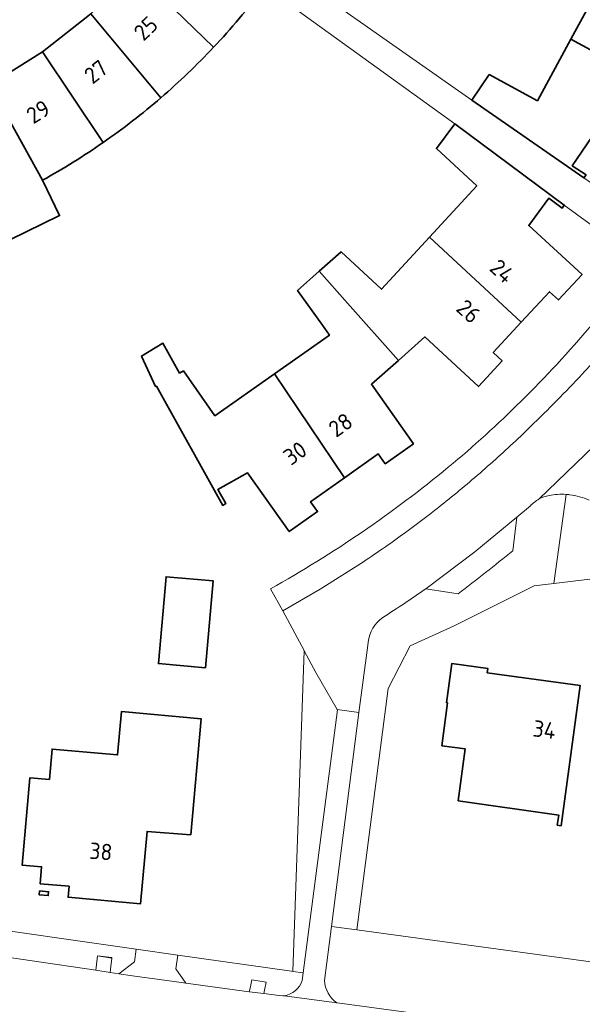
# Model space of a CAD drawing. Extents: x 150256 to 156914, y 461459 to 469481.
# Tile 574 of 656: x 154536 to 154583, y 468029 to 468110. Entities that reach past the tile are written whole.
import ezdxf
from ezdxf.enums import TextEntityAlignment as Align

# ---------------------------------------------------------------- set-up
doc = ezdxf.new("R2010")
doc.units = 0
doc.header["$LTSCALE"] = 0.75
for name, color, linetype, lineweight in [('B-RO-GR-BEPLANTING_CULTUUR_BODEMBEDEKKER-GV', 251, 'CONTINUOUS', 18), ('B-RO-GR-BEPLANTING_CULTUUR_BOSPLANTSOEN-GV', 251, 'CONTINUOUS', 18), ('B-RO-GR-BEPLANTING_CULTUUR_HEESTERS-GV', 251, 'CONTINUOUS', 18), ('B-RO-IE-TERREINAFSCHEIDING_KUNSTMATIG_HEKWERK-G', 251, 'IE-TERREINAFSCHEIDING-KUNSTMATIG', 18), ('B-RO-OG-BEBOUWING-GV', 6, 'CONTINUOUS', 35), ('B-RO-OG-BEBOUWING-T18', 1, 'CONTINUOUS', 18), ('B-RO-VH-VERHARDING_ASFALT-GV', 251, 'CONTINUOUS', 18), ('B-RO-VH-VERHARDING_BETONSTRAATSTEEN-GV', 251, 'CONTINUOUS', 18), ('B-RO-VH-VERHARDING_STRAATBAKSTEEN-GV', 251, 'CONTINUOUS', 18), ('B-RO-VH-VERHARDING_TEGEL-GV', 251, 'CONTINUOUS', 18)]:
    doc.layers.add(name, color=color, linetype=linetype, lineweight=lineweight)
doc.styles.add('NLCS-ISO-M200-T18', font='NLCS-ISO.ttf', dxfattribs={"height": 360})
doc.linetypes.add('IE-TERREINAFSCHEIDING-KUNSTMATIG', pattern='A,4,[82,NLCS.SHX,S=0.75,R=90,X=0,Y=0],4,-2', length=10)

msp = doc.modelspace()

# ---------------------------------------------------------------- linework, layer by layer
at = {"layer": 'B-RO-GR-BEPLANTING_CULTUUR_BODEMBEDEKKER-GV'}
for points in [[(154579.2, 468070.676, 0.081845), (154578.498, 468070.121)], [(154579.2, 468070.676, 0.081845), (154578.498, 468070.121)], [(154580.039, 468070.983, 0.080043), (154579.2, 468070.676)], [(154580.039, 468070.983, 0.080043), (154579.2, 468070.676)], [(154581.438, 468071.07, 0.066441), (154580.039, 468070.983)], [(154581.438, 468071.07, 0.066441), (154580.039, 468070.983)], [(154577.059, 468066.426, -0.00622), (154572.555, 468062.892)], [(154577.059, 468066.426, -0.00622), (154572.555, 468062.892)], [(154569.885, 468063.306, -0.01288), (154566.345, 468060.93)], [(154569.885, 468063.306, -0.01288), (154566.345, 468060.93)], [(154566.345, 468060.93, 0.213643), (154565.153, 468058.907)], [(154566.345, 468060.93, 0.213643), (154565.153, 468058.907)]]:
    msp.add_lwpolyline(points, format="xyb", dxfattribs=at)
for points in [[(154580.417, 468063.739), (154581.438, 468071.07)], [(154580.417, 468063.739), (154581.438, 468071.07)], [(154578.498, 468070.121), (154577.381, 468069.206), (154577.059, 468066.426)], [(154578.498, 468070.121), (154577.381, 468069.206), (154577.059, 468066.426)], [(154565.153, 468058.907), (154565.086, 468058.422), (154564.389, 468053.113), (154562.115, 468035.491), (154564.218, 468035.203), (154566.79, 468055.073), (154568.606, 468058.594), (154572.227, 468060.252), (154578.814, 468063.55), (154580.417, 468063.739)], [(154565.153, 468058.907), (154565.086, 468058.422), (154564.389, 468053.113), (154562.115, 468035.491), (154564.218, 468035.203), (154566.79, 468055.073), (154568.606, 468058.594), (154572.227, 468060.252), (154578.814, 468063.55), (154580.417, 468063.739)], [(154572.555, 468062.892), (154569.885, 468063.306)], [(154572.555, 468062.892), (154569.885, 468063.306)]]:
    msp.add_lwpolyline(points, dxfattribs=at)
msp.add_lwpolyline([(154559.888, 468058.179), (154558.949, 468031.779), (154559.807, 468031.657), (154562.614, 468053.331), (154562.596, 468053.362), (154560.849, 468056.396)], close=True, dxfattribs=at)
msp.add_lwpolyline([(154559.888, 468058.179), (154558.949, 468031.779), (154559.807, 468031.657), (154562.614, 468053.331), (154562.596, 468053.362), (154560.849, 468056.396)], close=True, dxfattribs=at)
at = {"layer": 'B-RO-GR-BEPLANTING_CULTUUR_BOSPLANTSOEN-GV'}
for points in [[(154679.618, 468016.897), (154680.061, 468019.183), (154677.877, 468019.431), (154678.288, 468023.097), (154676.586, 468025.128), (154676.105, 468025.131), (154675.935, 468023.576), (154674.828, 468023.576), (154673.676, 468028.319), (154672.572, 468020.366), (154564.218, 468035.203), (154562.115, 468035.491), (154561.54, 468031.03)], [(154679.618, 468016.897), (154680.061, 468019.183), (154677.877, 468019.431), (154678.288, 468023.097), (154676.586, 468025.128), (154676.105, 468025.131), (154675.935, 468023.576), (154674.828, 468023.576), (154673.676, 468028.319), (154672.572, 468020.366), (154564.218, 468035.203), (154562.115, 468035.491), (154561.54, 468031.03)], [(154562.574, 468029.196), (154562.594, 468029.181), (154569.297, 468028.298), (154578.693, 468027.076), (154676.507, 468014.354)], [(154562.574, 468029.196), (154562.594, 468029.181), (154569.297, 468028.298), (154578.693, 468027.076), (154676.507, 468014.354)]]:
    msp.add_lwpolyline(points, dxfattribs=at)
msp.add_lwpolyline([(154561.54, 468031.03, 0.219042), (154562.574, 468029.196)], format="xyb", dxfattribs=at)
msp.add_lwpolyline([(154561.54, 468031.03, 0.219042), (154562.574, 468029.196)], format="xyb", dxfattribs=at)
at = {"layer": 'B-RO-GR-BEPLANTING_CULTUUR_HEESTERS-GV'}
msp.add_lwpolyline([(154542.717, 468031.893), (154542.747, 468032.117), (154542.874, 468033.057), (154544.06, 468032.923), (154544.053, 468032.87), (154543.938, 468031.955), (154543.903, 468031.681), (154544.614, 468031.583), (154545.917, 468032.576), (154546.061, 468033.613), (154531.08, 468035.744), (154531.629, 468034.576), (154532.211, 468033.426)], close=True, dxfattribs=at)
msp.add_lwpolyline([(154542.717, 468031.893), (154542.747, 468032.117), (154542.874, 468033.057), (154544.06, 468032.923), (154544.053, 468032.87), (154543.938, 468031.955), (154543.903, 468031.681), (154544.614, 468031.583), (154545.917, 468032.576), (154546.061, 468033.613), (154531.08, 468035.744), (154531.629, 468034.576), (154532.211, 468033.426)], close=True, dxfattribs=at)
for points in [[(154549.468, 468033.128), (154549.311, 468031.99), (154550.134, 468030.818), (154555.359, 468030.095), (154555.425, 468030.393), (154555.577, 468031.087), (154556.748, 468030.902), (154556.61, 468030.232), (154556.552, 468029.948), (154557.822, 468029.796), (154558.13, 468029.759), (154558.23, 468029.773)], [(154549.468, 468033.128), (154549.311, 468031.99), (154550.134, 468030.818), (154555.359, 468030.095), (154555.425, 468030.393), (154555.577, 468031.087), (154556.748, 468030.902), (154556.61, 468030.232), (154556.552, 468029.948), (154557.822, 468029.796), (154558.13, 468029.759), (154558.23, 468029.773)], [(154559.727, 468031.042), (154559.807, 468031.657), (154558.949, 468031.779), (154558.849, 468031.793), (154549.468, 468033.128)], [(154559.727, 468031.042), (154559.807, 468031.657), (154558.949, 468031.779), (154558.849, 468031.793), (154549.468, 468033.128)]]:
    msp.add_lwpolyline(points, dxfattribs=at)
msp.add_lwpolyline([(154558.23, 468029.773, 0.278396), (154559.727, 468031.042)], format="xyb", dxfattribs=at)
msp.add_lwpolyline([(154558.23, 468029.773, 0.278396), (154559.727, 468031.042)], format="xyb", dxfattribs=at)
at = {"layer": 'B-RO-IE-TERREINAFSCHEIDING_KUNSTMATIG_HEKWERK-G'}
msp.add_lwpolyline([(154542.874, 468033.057), (154544.053, 468032.87)], dxfattribs=at)
msp.add_lwpolyline([(154542.874, 468033.057), (154544.053, 468032.87)], dxfattribs=at)
at = {"layer": 'B-RO-OG-BEBOUWING-GV'}
for points in [[(154549.313, 468118.175), (154545.962, 468114.175), (154552.421, 468107.898)], [(154549.313, 468118.175), (154545.962, 468114.175), (154552.421, 468107.898)], [(154545.962, 468114.175), (154542.321, 468110.648), (154548.082, 468103.741)], [(154545.962, 468114.175), (154542.321, 468110.648), (154548.082, 468103.741)], [(154552.421, 468107.898), (154545.962, 468114.175)], [(154552.421, 468107.898), (154545.962, 468114.175)], [(154548.082, 468103.741), (154542.321, 468110.648), (154538.345, 468107.522)], [(154548.082, 468103.741), (154542.321, 468110.648), (154538.345, 468107.522)], [(154543.336, 468100.061), (154538.345, 468107.522), (154534.022, 468104.828), (154533.988, 468104.811), (154538.335, 468096.952)], [(154543.336, 468100.061), (154538.345, 468107.522), (154534.022, 468104.828), (154533.988, 468104.811), (154538.335, 468096.952)], [(154538.345, 468107.522), (154543.336, 468100.061)], [(154538.345, 468107.522), (154543.336, 468100.061)]]:
    msp.add_lwpolyline(points, dxfattribs=at)
for points in [[(154590.357, 468114.317), (154584.752, 468116.644), (154581.505, 468117.993), (154580.578, 468115.76), (154583.703, 468114.103), (154584.587, 468113.634), (154581.834, 468108.564), (154590.882, 468103.642), (154592.507, 468106.641), (154593.385, 468106.162), (154594.759, 468108.671), (154589.254, 468111.659)], [(154590.357, 468114.317), (154584.752, 468116.644), (154581.505, 468117.993), (154580.578, 468115.76), (154583.703, 468114.103), (154584.587, 468113.634), (154581.834, 468108.564), (154590.882, 468103.642), (154592.507, 468106.641), (154593.385, 468106.162), (154594.759, 468108.671), (154589.254, 468111.659)], [(154590.882, 468103.642), (154581.834, 468108.564), (154579.081, 468103.493), (154575.11, 468105.653), (154573.676, 468103.547), (154582.902, 468097.143), (154583.084, 468097.384), (154581.952, 468098.147), (154583.535, 468100.481), (154588.773, 468097.66), (154590.138, 468100.169), (154589.258, 468100.645)], [(154590.882, 468103.642), (154581.834, 468108.564), (154579.081, 468103.493), (154575.11, 468105.653), (154573.676, 468103.547), (154582.902, 468097.143), (154583.084, 468097.384), (154581.952, 468098.147), (154583.535, 468100.481), (154588.773, 468097.66), (154590.138, 468100.169), (154589.258, 468100.645)], [(154538.335, 468096.952), (154533.988, 468104.811), (154529.505, 468102.623), (154532.863, 468094.293), (154534.278, 468091.381), (154539.75, 468094.04)], [(154538.335, 468096.952), (154533.988, 468104.811), (154529.505, 468102.623), (154532.863, 468094.293), (154534.278, 468091.381), (154539.75, 468094.04)], [(154570.182, 468092.251), (154577.753, 468085.259), (154580.064, 468087.768), (154580.801, 468087.091), (154582.749, 468089.191), (154578.36, 468093.208), (154580.026, 468095.476), (154581.125, 468094.662), (154581.289, 468094.901), (154572.291, 468101.593), (154570.764, 468099.551), (154574.085, 468096.492)], [(154570.182, 468092.251), (154577.753, 468085.259), (154580.064, 468087.768), (154580.801, 468087.091), (154582.749, 468089.191), (154578.36, 468093.208), (154580.026, 468095.476), (154581.125, 468094.662), (154581.289, 468094.901), (154572.291, 468101.593), (154570.764, 468099.551), (154574.085, 468096.492)], [(154577.753, 468085.259), (154570.182, 468092.251), (154566.242, 468087.97), (154565.506, 468088.652), (154562.924, 468091.044), (154561.122, 468089.45), (154563.447, 468086.828), (154567.631, 468082.11), (154569.811, 468084.037), (154574.231, 468079.947), (154576.176, 468082.07), (154575.44, 468082.748)], [(154577.753, 468085.259), (154570.182, 468092.251), (154566.242, 468087.97), (154565.506, 468088.652), (154562.924, 468091.044), (154561.122, 468089.45), (154563.447, 468086.828), (154567.631, 468082.11), (154569.811, 468084.037), (154574.231, 468079.947), (154576.176, 468082.07), (154575.44, 468082.748)], [(154567.631, 468082.11), (154563.447, 468086.828), (154561.122, 468089.45), (154559.332, 468087.867), (154561.381, 468084.998), (154561.963, 468084.184), (154557.435, 468080.997), (154563.185, 468072.438), (154565.973, 468074.409), (154566.55, 468073.592), (154568.871, 468075.244), (154565.409, 468080.144)], [(154567.631, 468082.11), (154563.447, 468086.828), (154561.122, 468089.45), (154559.332, 468087.867), (154561.381, 468084.998), (154561.963, 468084.184), (154557.435, 468080.997), (154563.185, 468072.438), (154565.973, 468074.409), (154566.55, 468073.592), (154568.871, 468075.244), (154565.409, 468080.144)], [(154563.185, 468072.438), (154557.435, 468080.997), (154552.535, 468077.548), (154549.933, 468081.238), (154549.617, 468081.062), (154548.254, 468083.517), (154546.497, 468082.463), (154547.647, 468079.965), (154547.71, 468080), (154553.177, 468070.17), (154553.427, 468070.317), (154552.774, 468071.488), (154555.213, 468072.849), (154558.65, 468068.008), (154560.979, 468069.653), (154560.401, 468070.47)], [(154563.185, 468072.438), (154557.435, 468080.997), (154552.535, 468077.548), (154549.933, 468081.238), (154549.617, 468081.062), (154548.254, 468083.517), (154546.497, 468082.463), (154547.647, 468079.965), (154547.71, 468080), (154553.177, 468070.17), (154553.427, 468070.317), (154552.774, 468071.488), (154555.213, 468072.849), (154558.65, 468068.008), (154560.979, 468069.653), (154560.401, 468070.47)], [(154551.753, 468056.786), (154552.389, 468063.947), (154548.514, 468064.292), (154547.878, 468057.13)], [(154551.753, 468056.786), (154552.389, 468063.947), (154548.514, 468064.292), (154547.878, 468057.13)], [(154574.947, 468056.371), (154574.994, 468056.739), (154572.036, 468057.149), (154571.6, 468053.911), (154571.689, 468053.897), (154571.219, 468050.363), (154573.133, 468050.109), (154572.563, 468045.835), (154580.836, 468044.663), (154580.718, 468043.831), (154581.025, 468043.782), (154582.592, 468055.342)], [(154574.947, 468056.371), (154574.994, 468056.739), (154572.036, 468057.149), (154571.6, 468053.911), (154571.689, 468053.897), (154571.219, 468050.363), (154573.133, 468050.109), (154572.563, 468045.835), (154580.836, 468044.663), (154580.718, 468043.831), (154581.025, 468043.782), (154582.592, 468055.342)], [(154538.139, 468039.005), (154540.529, 468038.79), (154540.447, 468037.885), (154546.414, 468037.351), (154546.953, 468043.317), (154550.537, 468043.031), (154551.387, 468052.597), (154544.838, 468053.183), (154544.519, 468049.618), (154539.131, 468050.1), (154538.904, 468047.59), (154537.31, 468047.734), (154536.661, 468040.543), (154538.265, 468040.4)], [(154538.139, 468039.005), (154540.529, 468038.79), (154540.447, 468037.885), (154546.414, 468037.351), (154546.953, 468043.317), (154550.537, 468043.031), (154551.387, 468052.597), (154544.838, 468053.183), (154544.519, 468049.618), (154539.131, 468050.1), (154538.904, 468047.59), (154537.31, 468047.734), (154536.661, 468040.543), (154538.265, 468040.4)], [(154538.084, 468038.408), (154538.057, 468038.099), (154538.814, 468038.031), (154538.841, 468038.34)], [(154538.084, 468038.408), (154538.057, 468038.099), (154538.814, 468038.031), (154538.841, 468038.34)]]:
    msp.add_lwpolyline(points, close=True, dxfattribs=at)
for points in [[(154552.421, 468107.898, 0.027734), (154556.508, 468112.755)], [(154552.421, 468107.898, 0.027734), (154556.508, 468112.755)], [(154548.082, 468103.741, 0.025427), (154552.421, 468107.898)], [(154548.082, 468103.741, 0.025427), (154552.421, 468107.898)], [(154543.336, 468100.061, 0.026112), (154548.082, 468103.741)], [(154543.336, 468100.061, 0.026112), (154548.082, 468103.741)], [(154538.335, 468096.952, 0.025688), (154543.336, 468100.061)], [(154538.335, 468096.952, 0.025688), (154543.336, 468100.061)]]:
    msp.add_lwpolyline(points, format="xyb", dxfattribs=at)
at = {"layer": 'B-RO-VH-VERHARDING_ASFALT-GV'}
msp.add_lwpolyline([(154562.586, 468024.649), (154575.345, 468022.88), (154575.754, 468022.871), (154576.412, 468022.786), (154577.604, 468022.631), (154577.985, 468022.581), (154578.693, 468027.076), (154569.297, 468028.298), (154562.594, 468029.181), (154562.574, 468029.196), (154558.23, 468029.773), (154558.13, 468029.759), (154557.822, 468029.796), (154556.552, 468029.948), (154555.359, 468030.095), (154550.134, 468030.818), (154549.167, 468030.952), (154545.758, 468031.424), (154544.614, 468031.583), (154543.903, 468031.681), (154542.717, 468031.893), (154532.211, 468033.426)], dxfattribs=at)
msp.add_lwpolyline([(154562.586, 468024.649), (154575.345, 468022.88), (154575.754, 468022.871), (154576.412, 468022.786), (154577.604, 468022.631), (154577.985, 468022.581), (154578.693, 468027.076), (154569.297, 468028.298), (154562.594, 468029.181), (154562.574, 468029.196), (154558.23, 468029.773), (154558.13, 468029.759), (154557.822, 468029.796), (154556.552, 468029.948), (154555.359, 468030.095), (154550.134, 468030.818), (154549.167, 468030.952), (154545.758, 468031.424), (154544.614, 468031.583), (154543.903, 468031.681), (154542.717, 468031.893), (154532.211, 468033.426)], dxfattribs=at)
at = {"layer": 'B-RO-VH-VERHARDING_BETONSTRAATSTEEN-GV'}
for points in [[(154573.676, 468103.547), (154552.072, 468118.74), (154550.478, 468119.819), (154550.496, 468119.849), (154544.327, 468124.187), (154543.198, 468122.618), (154549.327, 468118.189), (154556.627, 468112.913), (154572.291, 468101.593), (154581.289, 468094.901), (154587.661, 468090.219)], [(154573.676, 468103.547), (154552.072, 468118.74), (154550.478, 468119.819), (154550.496, 468119.849), (154544.327, 468124.187), (154543.198, 468122.618), (154549.327, 468118.189), (154556.627, 468112.913), (154572.291, 468101.593), (154581.289, 468094.901), (154587.661, 468090.219)], [(154579.2, 468070.676), (154588.256, 468079.409), (154588.413, 468079.601), (154589.843, 468081.342), (154591.407, 468083.298), (154592.643, 468084.88), (154593.856, 468086.475), (154593.516, 468086.709), (154594.56, 468088.192), (154594.91, 468087.951), (154597.461, 468091.746), (154599.838, 468095.653), (154605.518, 468107.43), (154606.325, 468109.646), (154607.05, 468111.612)], [(154579.2, 468070.676), (154588.256, 468079.409), (154588.413, 468079.601), (154589.843, 468081.342), (154591.407, 468083.298), (154592.643, 468084.88), (154593.856, 468086.475), (154593.516, 468086.709), (154594.56, 468088.192), (154594.91, 468087.951), (154597.461, 468091.746), (154599.838, 468095.653), (154605.518, 468107.43), (154606.325, 468109.646), (154607.05, 468111.612)], [(154589.041, 468092.121), (154589.403, 468092.64), (154582.902, 468097.143), (154573.676, 468103.547)], [(154589.041, 468092.121), (154589.403, 468092.64), (154582.902, 468097.143), (154573.676, 468103.547)], [(154588.236, 468073.487), (154588.135, 468073.56), (154585.535, 468075.457), (154586.857, 468077.279), (154587.291, 468077.792), (154588.652, 468079.404), (154588.413, 468079.601), (154588.256, 468079.409), (154579.2, 468070.676)], [(154588.236, 468073.487), (154588.135, 468073.56), (154585.535, 468075.457), (154586.857, 468077.279), (154587.291, 468077.792), (154588.652, 468079.404), (154588.413, 468079.601), (154588.256, 468079.409), (154579.2, 468070.676)], [(154581.438, 468071.07), (154580.417, 468063.739), (154583.401, 468064.09), (154583.678, 468064.036), (154584.513, 468069.981)], [(154581.438, 468071.07), (154580.417, 468063.739), (154583.401, 468064.09), (154583.678, 468064.036), (154584.513, 468069.981)], [(154569.885, 468063.306), (154573.923, 468066.329), (154577.381, 468069.206), (154578.498, 468070.121)], [(154569.885, 468063.306), (154573.923, 468066.329), (154577.381, 468069.206), (154578.498, 468070.121)], [(154577.381, 468069.206), (154573.923, 468066.329), (154569.885, 468063.306), (154572.555, 468062.892)], [(154577.381, 468069.206), (154573.923, 468066.329), (154569.885, 468063.306), (154572.555, 468062.892)], [(154577.059, 468066.426), (154577.381, 468069.206)], [(154577.059, 468066.426), (154577.381, 468069.206)], [(154557.106, 468063.296), (154558.109, 468061.479), (154561.189, 468063.253), (154564.759, 468065.529)], [(154557.106, 468063.296), (154558.109, 468061.479), (154561.189, 468063.253), (154564.759, 468065.529)], [(154564.759, 468065.529), (154561.189, 468063.253), (154558.109, 468061.479), (154559.876, 468058.201), (154559.888, 468058.179), (154560.849, 468056.396), (154562.596, 468053.362), (154564.389, 468053.113), (154565.086, 468058.422), (154565.153, 468058.907)], [(154564.759, 468065.529), (154561.189, 468063.253), (154558.109, 468061.479), (154559.876, 468058.201), (154559.888, 468058.179), (154560.849, 468056.396), (154562.596, 468053.362), (154564.389, 468053.113), (154565.086, 468058.422), (154565.153, 468058.907)]]:
    msp.add_lwpolyline(points, dxfattribs=at)
for points in [[(154522.478, 468108.055, 0.159092), (154543.198, 468122.618)], [(154522.478, 468108.055, 0.159092), (154543.198, 468122.618)], [(154583.524, 468085.011, -0.021544), (154577.729, 468078.738)], [(154583.524, 468085.011, -0.021544), (154577.729, 468078.738)], [(154585.701, 468084.309, -0.016169), (154582.773, 468080.988)], [(154582.773, 468080.988, 0.016169), (154585.701, 468084.309)], [(154585.701, 468084.309, -0.016169), (154582.773, 468080.988)], [(154582.773, 468080.988, 0.016169), (154585.701, 468084.309)], [(154582.773, 468080.988, -0.011545), (154578.523, 468076.663)], [(154578.523, 468076.663, 0.011545), (154582.773, 468080.988)], [(154582.773, 468080.988, -0.011545), (154578.523, 468076.663)], [(154578.523, 468076.663, 0.011545), (154582.773, 468080.988)], [(154577.729, 468078.738, -0.022699), (154571.744, 468073.312)], [(154577.729, 468078.738, -0.022699), (154571.744, 468073.312)], [(154578.523, 468076.663, -0.011511), (154575.191, 468073.569)], [(154575.191, 468073.569, 0.011511), (154578.523, 468076.663)], [(154578.523, 468076.663, -0.011511), (154575.191, 468073.569)], [(154575.191, 468073.569, 0.011511), (154578.523, 468076.663)], [(154575.191, 468073.569, -0.011598), (154571.787, 468070.686)], [(154571.787, 468070.686, 0.011598), (154575.191, 468073.569)], [(154575.191, 468073.569, -0.011598), (154571.787, 468070.686)], [(154571.787, 468070.686, 0.011598), (154575.191, 468073.569)], [(154571.744, 468073.312, -0.023005), (154564.653, 468067.973)], [(154571.744, 468073.312, -0.023005), (154564.653, 468067.973)], [(154571.787, 468070.686, -0.012571), (154568.333, 468068.025)], [(154568.333, 468068.025, 0.012571), (154571.787, 468070.686)], [(154571.787, 468070.686, -0.012571), (154568.333, 468068.025)], [(154568.333, 468068.025, 0.012571), (154571.787, 468070.686)], [(154578.498, 468070.121, -0.081845), (154579.2, 468070.676)], [(154578.498, 468070.121, -0.081845), (154579.2, 468070.676)], [(154579.2, 468070.676, -0.080043), (154580.039, 468070.983)], [(154579.2, 468070.676, -0.080043), (154580.039, 468070.983)], [(154580.039, 468070.983, -0.066441), (154581.438, 468071.07)], [(154580.039, 468070.983, -0.066441), (154581.438, 468071.07)], [(154581.438, 468071.07, -0.013666), (154581.728, 468071.042)], [(154581.728, 468071.042, 0.013666), (154581.438, 468071.07)], [(154581.438, 468071.07, -0.013666), (154581.728, 468071.042)], [(154581.728, 468071.042, 0.013666), (154581.438, 468071.07)], [(154581.728, 468071.042, -0.067448), (154583.344, 468070.597)], [(154583.344, 468070.597, 0.067448), (154581.728, 468071.042)], [(154581.728, 468071.042, -0.067448), (154583.344, 468070.597)], [(154583.344, 468070.597, 0.067448), (154581.728, 468071.042)], [(154564.653, 468067.973, -0.022911), (154557.106, 468063.296)], [(154564.653, 468067.973, -0.022911), (154557.106, 468063.296)], [(154568.333, 468068.025, -0.012854), (154564.759, 468065.529)], [(154564.759, 468065.529, 0.012854), (154568.333, 468068.025)], [(154568.333, 468068.025, -0.012854), (154564.759, 468065.529)], [(154564.759, 468065.529, 0.012854), (154568.333, 468068.025)], [(154572.555, 468062.892, 0.00622), (154577.059, 468066.426)], [(154572.555, 468062.892, 0.00622), (154577.059, 468066.426)], [(154566.345, 468060.93, 0.01288), (154569.885, 468063.306)], [(154566.345, 468060.93, 0.01288), (154569.885, 468063.306)], [(154565.153, 468058.907, -0.213643), (154566.345, 468060.93)], [(154565.153, 468058.907, -0.213643), (154566.345, 468060.93)]]:
    msp.add_lwpolyline(points, format="xyb", dxfattribs=at)
for points in [[(154543.903, 468031.681), (154543.938, 468031.955), (154544.053, 468032.87), (154544.06, 468032.923), (154542.874, 468033.057), (154542.747, 468032.117), (154542.717, 468031.893)], [(154543.903, 468031.681), (154543.938, 468031.955), (154544.053, 468032.87), (154544.06, 468032.923), (154542.874, 468033.057), (154542.747, 468032.117), (154542.717, 468031.893)], [(154555.359, 468030.095), (154556.552, 468029.948), (154556.61, 468030.232), (154556.748, 468030.902), (154555.577, 468031.087), (154555.425, 468030.393)], [(154555.359, 468030.095), (154556.552, 468029.948), (154556.61, 468030.232), (154556.748, 468030.902), (154555.577, 468031.087), (154555.425, 468030.393)]]:
    msp.add_lwpolyline(points, close=True, dxfattribs=at)
at = {"layer": 'B-RO-VH-VERHARDING_STRAATBAKSTEEN-GV'}
msp.add_lwpolyline([(154544.614, 468031.583), (154545.758, 468031.424), (154549.167, 468030.952), (154550.134, 468030.818), (154549.311, 468031.99), (154549.468, 468033.128), (154546.061, 468033.613), (154545.917, 468032.576)], close=True, dxfattribs=at)
msp.add_lwpolyline([(154544.614, 468031.583), (154545.758, 468031.424), (154549.167, 468030.952), (154550.134, 468030.818), (154549.311, 468031.99), (154549.468, 468033.128), (154546.061, 468033.613), (154545.917, 468032.576)], close=True, dxfattribs=at)
at = {"layer": 'B-RO-VH-VERHARDING_TEGEL-GV'}
for points in [[(154564.389, 468053.113), (154562.596, 468053.362), (154562.614, 468053.331), (154559.807, 468031.657), (154559.727, 468031.042)], [(154564.389, 468053.113), (154562.596, 468053.362), (154562.614, 468053.331), (154559.807, 468031.657), (154559.727, 468031.042)], [(154561.54, 468031.03), (154562.115, 468035.491), (154564.389, 468053.113)], [(154561.54, 468031.03), (154562.115, 468035.491), (154564.389, 468053.113)], [(154558.23, 468029.773), (154562.574, 468029.196)], [(154558.23, 468029.773), (154562.574, 468029.196)]]:
    msp.add_lwpolyline(points, dxfattribs=at)
for points in [[(154559.727, 468031.042, -0.278396), (154558.23, 468029.773)], [(154559.727, 468031.042, -0.278396), (154558.23, 468029.773)], [(154562.574, 468029.196, -0.219042), (154561.54, 468031.03)], [(154562.574, 468029.196, -0.219042), (154561.54, 468031.03)]]:
    msp.add_lwpolyline(points, format="xyb", dxfattribs=at)

# ---------------------------------------------------------------- texts
at = {"layer": 'B-RO-OG-BEBOUWING-T18', "style": 'NLCS-ISO-M200-T18'}
for s, rotation, p in [('25', 44.1, (154546.841, 468109.457)), ('25', 44.1, (154546.841, 468109.457)), ('27', 38.2, (154542.734, 468105.885)), ('27', 38.2, (154542.734, 468105.885)), ('29', 31.9, (154537.988, 468102.587)), ('29', 31.9, (154537.988, 468102.587)), ('24', 317.4, (154576.183, 468089.459)), ('24', 317.4, (154576.183, 468089.459)), ('26', 317.2, (154573.416, 468086.151)), ('26', 317.2, (154573.416, 468086.151)), ('28', 35.2, (154562.876, 468076.797)), ('28', 35.2, (154562.876, 468076.797)), ('30', 35.2, (154559.128, 468074.469)), ('30', 35.2, (154559.128, 468074.469)), ('34', 352.4, (154579.656, 468051.701)), ('34', 352.4, (154579.656, 468051.701)), ('38', 354.9, (154543.152, 468041.659)), ('38', 354.9, (154543.152, 468041.659))]:
    msp.add_text(s, height=1.35, rotation=rotation, dxfattribs=at).set_placement(p, align=Align.MIDDLE)

doc.saveas('drawing.dxf')
